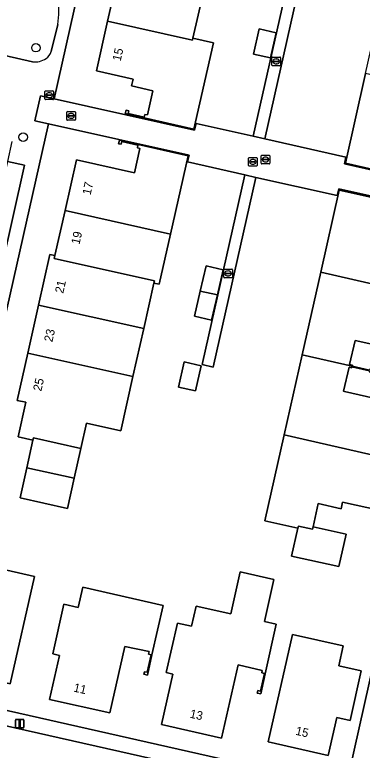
# Model space of a CAD drawing. Extents: x 161771 to 163125, y 382475 to 383179.
# Drawn here: x 162708.1 to 162748.4, y 382605.5 to 382690.8 of the extents above; entities that cross this region are included whole.
import ezdxf

# ---------------------------------------------------------------- set-up
doc = ezdxf.new("R2010")
doc.units = 0
for name, color, linetype in [('IMGEO_Boom', 7, 'Continuous'), ('IMGEO_Brandkraan', 7, 'Continuous'), ('IMGEO_Erf', 7, 'Continuous'), ('IMGEO_Groenvoorziening', 7, 'Continuous'), ('IMGEO_Kolk', 7, 'Continuous'), ('IMGEO_Lichtmast', 7, 'Continuous'), ('IMGEO_Muur', 7, 'Continuous'), ('IMGEO_Pand', 7, 'Continuous'), ('IMGEO_Pand_nummerreeks', 7, 'Continuous'), ('IMGEO_Parkeervlak_open', 7, 'Continuous'), ('IMGEO_Rijbaan_lokaal_open', 7, 'Continuous'), ('IMGEO_Rioolput', 7, 'Continuous'), ('IMGEO_Voetpad_open', 7, 'Continuous')]:
    doc.layers.add(name, color=color, linetype=linetype)

msp = doc.modelspace()

# ---------------------------------------------------------------- linework, layer by layer
at = {"layer": 'IMGEO_Boom'}
for centre in [(162710.59, 382686.995), (162709.116, 382676.614)]:
    msp.add_circle(centre, 0.489, dxfattribs=at)
at = {"layer": 'IMGEO_Brandkraan'}
for p, q in [((162711.635, 382681.052), (162711.635, 382681.904)), ((162711.71, 382681.978), (162712.562, 382681.978)), ((162712.123, 382681.758), (162712.148, 382681.758)), ((162712.636, 382681.904), (162712.636, 382681.052)), ((162712.562, 382680.978), (162711.71, 382680.978)), ((162711.894, 382681.472), (162711.894, 382681.484)), ((162712.332, 382681.435), (162711.934, 382681.435)), ((162711.937, 382681.521), (162712.335, 382681.521)), ((162712.146, 382681.198), (162712.121, 382681.198)), ((162712.378, 382681.484), (162712.378, 382681.472))]:
    msp.add_line(p, q, dxfattribs=at)
for points in [[(162711.635, 382681.052), (162711.635, 382681.904)], [(162711.71, 382681.978), (162712.562, 382681.978)], [(162712.636, 382681.904), (162712.636, 382681.052)], [(162712.562, 382680.978), (162711.71, 382680.978)]]:
    msp.add_lwpolyline(points, dxfattribs=at)
for centre, radius, start, end in [((162711.712, 382681.902), 0.0765, 91.55205, 178.44795), ((162711.712, 382681.902), 0.0765, 91.55205, 178.44795), ((162712.56, 382681.902), 0.0765, 1.55205, 88.44795), ((162712.56, 382681.902), 0.0765, 1.55205, 88.44795), ((162711.712, 382681.054), 0.0765, 181.55205, 268.44795), ((162711.712, 382681.054), 0.0765, 181.55205, 268.44795), ((162711.934, 382681.481), 0.0403, 85.87752, 175.75265), ((162711.931, 382681.471), 0.0366, 178.93798, 274.71019), ((162712.335, 382681.478), 0.043, 264.86636, 352.45326), ((162712.339, 382681.483), 0.0386, 1.73085, 96.63898), ((162712.56, 382681.054), 0.0765, 271.55205, 358.44795), ((162712.56, 382681.054), 0.0765, 271.55205, 358.44795)]:
    msp.add_arc(centre, radius, start, end, dxfattribs=at)
for centre, major_axis, ratio, start_param, end_param in [((162712.122, 382681.478), (-0.387, 0.002), 0.722429, 4.712389, 7.853982), ((162712.147, 382681.478), (-0.39, 0.002), 0.717154, 1.570796, 4.712389)]:
    msp.add_ellipse(centre, major_axis=major_axis, ratio=ratio, start_param=start_param, end_param=end_param, dxfattribs=at)
at = {"layer": 'IMGEO_Erf'}
for points in [[(162724.362, 382733.025), (162712.699, 382681.068), (162728.994, 382677.41), (162729.174, 382678.21), (162735.807, 382676.723), (162744.322, 382714.645), (162745.625, 382714.357), (162741.504, 382695.911), (162743.491, 382695.469), (162742.861, 382692.539), (162740.863, 382692.989), (162737.14, 382676.424), (162746.543, 382674.277), (162746.368, 382673.51), (162761.948, 382670.012), (162773.388, 382720.8)], [(162730.129, 382693.966), (162728.794, 382688.11), (162731.191, 382687.563), (162728.915, 382677.532), (162723.134, 382678.846), (162720.959, 382679.341), (162721.051, 382679.75), (162721.354, 382679.682), (162721.281, 382679.36), (162723.155, 382678.938), (162723.228, 382679.26), (162723.54, 382679.19), (162724.173, 382681.999), (162721.683, 382682.56), (162721.858, 382683.337), (162717.61, 382684.294), (162718.912, 382690.069), (162720.172, 382695.658)], [(162756.461, 382692.35), (162755.837, 382689.531), (162763.566, 382687.82), (162761.995, 382680.77), (162761.257, 382680.932), (162759.862, 382674.79), (162755.48, 382675.782), (162755.298, 382674.998), (162752.672, 382675.594), (162752.033, 382672.77), (162752.345, 382672.699), (162752.273, 382672.382), (162754.294, 382671.925), (162754.367, 382672.246), (162754.674, 382672.178), (162754.584, 382671.768), (162752.254, 382672.296), (162746.496, 382673.601), (162748.826, 382683.999), (162750.953, 382693.494)], [(162761.303, 382667.139), (162745.71, 382670.631), (162745.534, 382669.838), (162736.11, 382671.935), (162731.157, 382649.911), (162729.877, 382650.221), (162734.809, 382672.239), (162728.181, 382673.743), (162728.356, 382674.516), (162712.056, 382678.166), (162698.037, 382615.869), (162697.672, 382614.248)], [(162750.555, 382633.29), (162746.164, 382634.255), (162745.995, 382633.494), (162743.345, 382634.09), (162742.738, 382631.389), (162746.559, 382630.529), (162745.716, 382626.783), (162740.252, 382628.003), (162740.985, 382631.226), (162737.161, 382632.097), (162739.397, 382642.054), (162741.487, 382651.358), (162743.641, 382660.947), (162745.778, 382670.461), (162751.529, 382669.197)], [(162747.018, 382603.214), (162761.303, 382667.139)], [(162750.245, 382652.443), (162747.618, 382653.028), (162746.982, 382650.219), (162747.294, 382650.148), (162747.27, 382650.041), (162749.288, 382649.584)], [(162749.271, 382649.506), (162747.252, 382649.963), (162747.228, 382649.856), (162746.916, 382649.926), (162746.282, 382647.127), (162746.365, 382647.108), (162754.048, 382645.369)], [(162699.324, 382611.848), (162735.148, 382603.794), (162744.618, 382601.689)]]:
    msp.add_lwpolyline(points, dxfattribs=at)
for points in [[(162738.47, 382688.733), (162737.82, 382685.818), (162735.83, 382686.262), (162736.481, 382689.189)], [(162720.433, 382642.553), (162716.467, 382643.443), (162715.805, 382640.494), (162715.026, 382637.026), (162714.24, 382633.531), (162708.766, 382634.761), (162709.54, 382638.245), (162710.249, 382641.439), (162708.534, 382641.824), (162709.437, 382645.843), (162708.431, 382646.07), (162709.658, 382651.548), (162710.905, 382657.118), (162712.22, 382662.993), (162712.806, 382662.875), (162713.982, 382668.114), (162715.298, 382673.977), (162722.031, 382672.482), (162722.663, 382675.288), (162722.361, 382675.356), (162722.433, 382675.678), (162720.541, 382676.104), (162720.469, 382675.782), (162720.167, 382675.85), (162720.271, 382676.246), (162722.451, 382675.758), (162728.238, 382674.461), (162726.19, 382665.375), (162724.874, 382659.535), (162724.289, 382659.671), (162723.1, 382654.391), (162721.845, 382648.822)], [(162728.987, 382655.838), (162729.657, 382658.758), (162730.327, 382661.678), (162732.306, 382661.226), (162731.638, 382658.303), (162730.969, 382655.373)], [(162729.113, 382647.166), (162727.118, 382647.61), (162727.782, 382650.53), (162729.774, 382650.082)], [(162710.432, 382625.633), (162707.605, 382613.165), (162700.638, 382614.728), (162701.626, 382619.12), (162700.067, 382619.47), (162701.344, 382625.235), (162703.961, 382624.656), (162704.476, 382626.979)], [(162734.289, 382626.167), (162738.19, 382625.285), (162737.101, 382620.415), (162738.476, 382620.107), (162737.191, 382614.343), (162736.672, 382612.016), (162736.262, 382612.109), (162736.329, 382612.404), (162736.651, 382612.332), (162737.107, 382614.362), (162736.785, 382614.434), (162736.853, 382614.737), (162734.035, 382615.37), (162732.129, 382606.882), (162725.175, 382608.443), (162726.48, 382614.297), (162725.699, 382614.472), (162726.997, 382620.217), (162728.648, 382619.862), (162729.167, 382622.189), (162733.197, 382621.288)], [(162724.047, 382616.532), (162723.52, 382614.195), (162723.109, 382614.281), (162723.172, 382614.585), (162723.509, 382614.512), (162723.969, 382616.548), (162723.648, 382616.615), (162723.711, 382616.919), (162720.893, 382617.509), (162719.157, 382609.798), (162712.172, 382611.359), (162713.327, 382616.48), (162712.547, 382616.656), (162713.846, 382622.412), (162715.489, 382622.041), (162716.016, 382624.377), (162725.345, 382622.279)], [(162746.245, 382617.6), (162745.717, 382615.259), (162748.334, 382614.669), (162747.036, 382608.914), (162745.48, 382609.25), (162744.49, 382604.868), (162737.525, 382606.443), (162740.34, 382618.912)]]:
    msp.add_lwpolyline(points, close=True, dxfattribs=at)
at = {"layer": 'IMGEO_Groenvoorziening'}
for points in [[(162712.371, 382686.548), (162713.133, 382689.689)], [(162704.255, 382686.717), (162710.192, 382685.365)]]:
    msp.add_lwpolyline(points, dxfattribs=at)
for centre, radius, start, end in [((162704.173, 382691.171), 9.082, 350.60826, 29.06591), ((162710.975, 382686.963), 1.456, 303.35545, 343.43303), ((162710.527, 382687.45), 2.112, 260.86744, 306.24986)]:
    msp.add_arc(centre, radius, start, end, dxfattribs=at)
at = {"layer": 'IMGEO_Kolk'}
for p, q in [((162737.968, 382684.982), (162737.968, 382685.834)), ((162738.043, 382685.908), (162738.895, 382685.908)), ((162738.969, 382685.834), (162738.969, 382684.982)), ((162738.227, 382685.402), (162738.227, 382685.414)), ((162738.665, 382685.365), (162738.267, 382685.365)), ((162738.27, 382685.451), (162738.668, 382685.451)), ((162738.479, 382685.128), (162738.454, 382685.128)), ((162738.456, 382685.688), (162738.481, 382685.688)), ((162738.711, 382685.414), (162738.711, 382685.402)), ((162738.895, 382684.908), (162738.043, 382684.908)), ((162714.171, 382678.654), (162714.171, 382679.506)), ((162714.246, 382679.58), (162715.098, 382679.58)), ((162714.43, 382679.074), (162714.43, 382679.086)), ((162714.868, 382679.037), (162714.47, 382679.037)), ((162714.473, 382679.123), (162714.871, 382679.123)), ((162714.659, 382679.36), (162714.684, 382679.36)), ((162714.914, 382679.086), (162714.914, 382679.074)), ((162715.172, 382679.506), (162715.172, 382678.654)), ((162715.098, 382678.58), (162714.246, 382678.58)), ((162714.682, 382678.8), (162714.657, 382678.8)), ((162736.723, 382673.587), (162736.723, 382674.439)), ((162736.798, 382674.513), (162737.65, 382674.513)), ((162736.982, 382674.007), (162736.982, 382674.019)), ((162737.42, 382673.97), (162737.022, 382673.97)), ((162737.025, 382674.056), (162737.423, 382674.056)), ((162737.211, 382674.293), (162737.236, 382674.293)), ((162737.466, 382674.019), (162737.466, 382674.007)), ((162737.724, 382674.439), (162737.724, 382673.587)), ((162737.65, 382673.513), (162736.798, 382673.513)), ((162737.234, 382673.733), (162737.209, 382673.733)), ((162732.384, 382660.381), (162732.384, 382661.233)), ((162732.459, 382661.307), (162733.311, 382661.307)), ((162732.872, 382661.087), (162732.897, 382661.087)), ((162733.385, 382661.233), (162733.385, 382660.381)), ((162733.311, 382660.307), (162732.459, 382660.307)), ((162732.643, 382660.801), (162732.643, 382660.813)), ((162733.081, 382660.764), (162732.683, 382660.764)), ((162732.686, 382660.85), (162733.084, 382660.85)), ((162732.895, 382660.527), (162732.87, 382660.527)), ((162733.127, 382660.813), (162733.127, 382660.801))]:
    msp.add_line(p, q, dxfattribs=at)
for points in [[(162737.968, 382684.982), (162737.968, 382685.834)], [(162738.043, 382685.908), (162738.895, 382685.908)], [(162738.969, 382685.834), (162738.969, 382684.982)], [(162738.895, 382684.908), (162738.043, 382684.908)], [(162714.171, 382678.654), (162714.171, 382679.506)], [(162714.246, 382679.58), (162715.098, 382679.58)], [(162715.172, 382679.506), (162715.172, 382678.654)], [(162715.098, 382678.58), (162714.246, 382678.58)], [(162736.723, 382673.587), (162736.723, 382674.439)], [(162736.798, 382674.513), (162737.65, 382674.513)], [(162737.724, 382674.439), (162737.724, 382673.587)], [(162737.65, 382673.513), (162736.798, 382673.513)], [(162732.384, 382660.381), (162732.384, 382661.233)], [(162732.459, 382661.307), (162733.311, 382661.307)], [(162733.385, 382661.233), (162733.385, 382660.381)], [(162733.311, 382660.307), (162732.459, 382660.307)]]:
    msp.add_lwpolyline(points, dxfattribs=at)
for centre, radius, start, end in [((162738.045, 382685.832), 0.0765, 91.55205, 178.44795), ((162738.045, 382685.832), 0.0765, 91.55205, 178.44795), ((162738.893, 382685.832), 0.0765, 1.55205, 88.44795), ((162738.893, 382685.832), 0.0765, 1.55205, 88.44795), ((162738.045, 382684.984), 0.0765, 181.55205, 268.44795), ((162738.045, 382684.984), 0.0765, 181.55205, 268.44795), ((162738.267, 382685.411), 0.0403, 85.87752, 175.75265), ((162738.264, 382685.401), 0.0366, 178.93798, 274.71019), ((162738.668, 382685.408), 0.043, 264.86636, 352.45326), ((162738.672, 382685.413), 0.0386, 1.73085, 96.63898), ((162738.893, 382684.984), 0.0765, 271.55205, 358.44795), ((162738.893, 382684.984), 0.0765, 271.55205, 358.44795), ((162714.248, 382679.504), 0.0765, 91.55205, 178.44795), ((162714.248, 382679.504), 0.0765, 91.55205, 178.44795), ((162714.47, 382679.083), 0.0403, 85.87752, 175.75265), ((162714.467, 382679.073), 0.0366, 178.93798, 274.71019), ((162714.871, 382679.08), 0.043, 264.86636, 352.45326), ((162714.875, 382679.085), 0.0386, 1.73085, 96.63898), ((162715.096, 382679.504), 0.0765, 1.55205, 88.44795), ((162715.096, 382679.504), 0.0765, 1.55205, 88.44795), ((162714.248, 382678.656), 0.0765, 181.55205, 268.44795), ((162714.248, 382678.656), 0.0765, 181.55205, 268.44795), ((162715.096, 382678.656), 0.0765, 271.55205, 358.44795), ((162715.096, 382678.656), 0.0765, 271.55205, 358.44795), ((162736.8, 382674.437), 0.0765, 91.55205, 178.44795), ((162736.8, 382674.437), 0.0765, 91.55205, 178.44795), ((162737.022, 382674.016), 0.0403, 85.87752, 175.75265), ((162737.019, 382674.006), 0.0366, 178.93798, 274.71019), ((162737.423, 382674.013), 0.043, 264.86636, 352.45326), ((162737.427, 382674.018), 0.0386, 1.73085, 96.63898), ((162737.648, 382674.437), 0.0765, 1.55205, 88.44795), ((162737.648, 382674.437), 0.0765, 1.55205, 88.44795), ((162736.8, 382673.589), 0.0765, 181.55205, 268.44795), ((162736.8, 382673.589), 0.0765, 181.55205, 268.44795), ((162737.648, 382673.589), 0.0765, 271.55205, 358.44795), ((162737.648, 382673.589), 0.0765, 271.55205, 358.44795), ((162732.461, 382661.231), 0.0765, 91.55205, 178.44795), ((162732.461, 382661.231), 0.0765, 91.55205, 178.44795), ((162733.309, 382661.231), 0.0765, 1.55205, 88.44795), ((162733.309, 382661.231), 0.0765, 1.55205, 88.44795), ((162732.461, 382660.383), 0.0765, 181.55205, 268.44795), ((162732.461, 382660.383), 0.0765, 181.55205, 268.44795), ((162732.683, 382660.81), 0.0403, 85.87752, 175.75265), ((162732.68, 382660.8), 0.0366, 178.93798, 274.71019), ((162733.084, 382660.807), 0.043, 264.86636, 352.45326), ((162733.088, 382660.812), 0.0386, 1.73085, 96.63898), ((162733.309, 382660.383), 0.0765, 271.55205, 358.44795), ((162733.309, 382660.383), 0.0765, 271.55205, 358.44795)]:
    msp.add_arc(centre, radius, start, end, dxfattribs=at)
for centre, major_axis, ratio, start_param, end_param in [((162738.455, 382685.408), (-0.387, 0.002), 0.722429, 4.712389, 7.853982), ((162738.48, 382685.408), (-0.39, 0.002), 0.717154, 1.570796, 4.712389), ((162714.658, 382679.08), (-0.387, 0.002), 0.722429, 4.712389, 7.853982), ((162714.683, 382679.08), (-0.39, 0.002), 0.717154, 1.570796, 4.712389), ((162737.21, 382674.013), (-0.387, 0.002), 0.722429, 4.712389, 7.853982), ((162737.235, 382674.013), (-0.39, 0.002), 0.717154, 1.570796, 4.712389), ((162732.871, 382660.807), (-0.387, 0.002), 0.722429, 4.712389, 7.853982), ((162732.896, 382660.807), (-0.39, 0.002), 0.717154, 1.570796, 4.712389)]:
    msp.add_ellipse(centre, major_axis=major_axis, ratio=ratio, start_param=start_param, end_param=end_param, dxfattribs=at)
at = {"layer": 'IMGEO_Lichtmast'}
for p, q in [((162708.315, 382609.053), (162709.105, 382609.053)), ((162709.105, 382609.053), (162708.315, 382609.053)), ((162708.215, 382608.153), (162708.215, 382608.953)), ((162708.215, 382608.953), (162708.215, 382608.153)), ((162709.205, 382608.953), (162709.205, 382608.153)), ((162709.205, 382608.153), (162709.205, 382608.953)), ((162709.105, 382608.053), (162708.315, 382608.053)), ((162708.315, 382608.053), (162709.105, 382608.053))]:
    msp.add_line(p, q, dxfattribs=at)
msp.add_lwpolyline([(162708.635, 382608.928), (162708.785, 382608.928), (162708.785, 382608.178), (162708.635, 382608.178), (162708.635, 382608.928)], dxfattribs=at)
for centre, start, end in [((162708.315, 382608.953), 90, 180), ((162708.315, 382608.953), 90, 180), ((162709.105, 382608.953), 0, 90), ((162709.105, 382608.953), 360, 90), ((162708.315, 382608.153), 180, 270), ((162708.315, 382608.153), 180, 270), ((162709.105, 382608.153), 270, 0), ((162709.105, 382608.153), 270, 0)]:
    msp.add_arc(centre, 0.1, start, end, dxfattribs=at)
at = {"layer": 'IMGEO_Muur'}
for points in [[(162721.354, 382679.682), (162721.051, 382679.75), (162720.959, 382679.341), (162723.134, 382678.846), (162723.155, 382678.938), (162721.281, 382679.36)], [(162722.433, 382675.678), (162722.451, 382675.758), (162720.271, 382676.246), (162720.167, 382675.85), (162720.469, 382675.782), (162720.541, 382676.104)], [(162749.607, 382649.625), (162749.313, 382649.692), (162749.288, 382649.584), (162747.27, 382650.041), (162747.252, 382649.963), (162749.271, 382649.506), (162749.247, 382649.398), (162749.538, 382649.332)], [(162724.047, 382616.532), (162723.969, 382616.548), (162723.509, 382614.512), (162723.172, 382614.585), (162723.109, 382614.281), (162723.52, 382614.195)], [(162737.191, 382614.343), (162737.107, 382614.362), (162736.651, 382612.332), (162736.329, 382612.404), (162736.262, 382612.109), (162736.672, 382612.016)]]:
    msp.add_lwpolyline(points, close=True, dxfattribs=at)
at = {"layer": 'IMGEO_Pand'}
for points in [[(162730.129, 382693.966), (162729.542, 382694.1), (162729.472, 382693.795), (162720.221, 382695.877), (162720.172, 382695.658), (162718.912, 382690.069), (162728.737, 382687.859), (162728.794, 382688.11)], [(162731.191, 382687.563), (162728.794, 382688.11), (162728.737, 382687.859), (162718.912, 382690.069), (162717.61, 382684.294), (162721.858, 382683.337), (162721.683, 382682.56), (162724.173, 382681.999), (162723.54, 382679.19), (162723.228, 382679.26), (162723.155, 382678.938), (162723.134, 382678.846), (162728.915, 382677.532)], [(162738.47, 382688.733), (162736.481, 382689.189), (162735.83, 382686.262), (162737.82, 382685.818)], [(162761.257, 382680.932), (162761.317, 382681.195), (162748.826, 382683.999), (162746.496, 382673.601), (162752.254, 382672.296), (162752.273, 382672.382), (162752.345, 382672.699), (162752.033, 382672.77), (162752.672, 382675.594), (162755.298, 382674.998), (162755.48, 382675.782), (162759.862, 382674.79)], [(162728.238, 382674.461), (162722.451, 382675.758), (162722.433, 382675.678), (162722.361, 382675.356), (162722.663, 382675.288), (162722.031, 382672.482), (162715.298, 382673.977), (162713.982, 382668.114), (162726.19, 382665.375)], [(162758.286, 382664.309), (162750.506, 382666.052), (162751.137, 382668.865), (162751.439, 382668.797), (162751.511, 382669.119), (162751.529, 382669.197), (162745.778, 382670.461), (162743.641, 382660.947), (162756.134, 382658.103), (162756.087, 382657.896), (162756.81, 382657.722)], [(162726.19, 382665.375), (162713.982, 382668.114), (162712.806, 382662.875), (162712.729, 382662.536), (162724.344, 382659.924), (162724.289, 382659.671), (162724.874, 382659.535)], [(162724.289, 382659.671), (162724.344, 382659.924), (162712.729, 382662.536), (162712.806, 382662.875), (162712.22, 382662.993), (162710.905, 382657.118), (162723.1, 382654.391)], [(162730.327, 382661.678), (162729.657, 382658.758), (162731.638, 382658.303), (162732.306, 382661.226)], [(162756.087, 382657.896), (162756.134, 382658.103), (162743.641, 382660.947), (162741.487, 382651.358), (162747.27, 382650.041), (162747.294, 382650.148), (162746.982, 382650.219), (162747.618, 382653.028), (162750.245, 382652.443), (162750.42, 382653.22), (162754.806, 382652.236)], [(162731.638, 382658.303), (162729.657, 382658.758), (162728.987, 382655.838), (162730.969, 382655.373)], [(162723.1, 382654.391), (162710.905, 382657.118), (162709.658, 382651.548), (162721.845, 382648.822)], [(162721.845, 382648.822), (162709.658, 382651.548), (162708.431, 382646.07), (162709.437, 382645.843), (162708.534, 382641.824), (162710.249, 382641.439), (162710.313, 382641.728), (162715.805, 382640.494), (162716.467, 382643.443), (162720.433, 382642.553)], [(162754.048, 382645.369), (162746.365, 382647.108), (162746.282, 382647.127), (162746.916, 382649.926), (162747.228, 382649.856), (162747.252, 382649.963), (162747.27, 382650.041), (162741.487, 382651.358), (162739.397, 382642.054), (162751.9, 382639.207), (162751.841, 382638.947), (162752.564, 382638.784)], [(162727.118, 382647.61), (162729.113, 382647.166), (162729.774, 382650.082), (162727.782, 382650.53)], [(162715.805, 382640.494), (162710.313, 382641.728), (162710.249, 382641.439), (162709.54, 382638.245), (162715.026, 382637.026)], [(162746.164, 382634.255), (162750.555, 382633.29), (162751.841, 382638.947), (162751.9, 382639.207), (162739.397, 382642.054), (162737.161, 382632.097), (162740.985, 382631.226), (162741.043, 382631.481), (162742.675, 382631.109), (162742.738, 382631.389), (162743.345, 382634.09), (162745.995, 382633.494)], [(162715.026, 382637.026), (162709.54, 382638.245), (162708.766, 382634.761), (162714.24, 382633.531)], [(162746.559, 382630.529), (162742.738, 382631.389), (162742.675, 382631.109), (162741.043, 382631.481), (162740.985, 382631.226), (162740.252, 382628.003), (162745.716, 382626.783)], [(162710.432, 382625.633), (162704.476, 382626.979), (162703.961, 382624.656), (162701.344, 382625.235), (162700.067, 382619.47), (162701.626, 382619.12), (162700.638, 382614.728), (162707.605, 382613.165)], [(162734.035, 382615.37), (162736.853, 382614.737), (162736.785, 382614.434), (162737.107, 382614.362), (162737.191, 382614.343), (162738.476, 382620.107), (162737.101, 382620.415), (162738.19, 382625.285), (162734.289, 382626.167), (162733.197, 382621.288), (162729.167, 382622.189), (162728.648, 382619.862), (162726.997, 382620.217), (162725.699, 382614.472), (162726.48, 382614.297), (162725.175, 382608.443), (162732.129, 382606.882)], [(162723.711, 382616.919), (162723.648, 382616.615), (162723.969, 382616.548), (162724.047, 382616.532), (162725.345, 382622.279), (162716.016, 382624.377), (162715.489, 382622.041), (162713.846, 382622.412), (162712.547, 382616.656), (162713.327, 382616.48), (162712.172, 382611.359), (162719.157, 382609.798), (162720.893, 382617.509)], [(162748.334, 382614.669), (162745.717, 382615.259), (162746.245, 382617.6), (162740.34, 382618.912), (162737.525, 382606.443), (162744.49, 382604.868), (162745.48, 382609.25), (162747.036, 382608.914)]]:
    msp.add_lwpolyline(points, close=True, dxfattribs=at)
at = {"layer": 'IMGEO_Parkeervlak_open'}
msp.add_lwpolyline([(162707.299, 382673.793), (162702.006, 382650.214), (162703.97, 382649.758), (162709.286, 382673.345)], close=True, dxfattribs=at)
at = {"layer": 'IMGEO_Rijbaan_lokaal_open'}
msp.add_lwpolyline([(162737.14, 382676.424), (162735.807, 382676.723), (162729.174, 382678.21), (162728.994, 382677.41), (162712.699, 382681.068), (162711.128, 382681.421), (162710.466, 382678.522), (162712.056, 382678.166), (162728.356, 382674.516), (162728.181, 382673.743), (162734.809, 382672.239), (162736.11, 382671.935), (162745.534, 382669.838), (162745.71, 382670.631), (162761.303, 382667.139), (162762.893, 382666.783), (162763.517, 382669.659), (162761.948, 382670.012), (162746.368, 382673.51), (162746.543, 382674.277)], close=True, dxfattribs=at)
msp.add_lwpolyline([(162744.564, 382599.889), (162734.913, 382602.051), (162698.683, 382610.206)], dxfattribs=at)
at = {"layer": 'IMGEO_Rioolput'}
for p, q in [((162735.255, 382673.324), (162735.255, 382674.176)), ((162735.33, 382674.25), (162736.182, 382674.25)), ((162735.743, 382674.03), (162735.768, 382674.03)), ((162736.256, 382674.176), (162736.256, 382673.324)), ((162736.182, 382673.25), (162735.33, 382673.25)), ((162735.514, 382673.744), (162735.514, 382673.756)), ((162735.952, 382673.707), (162735.554, 382673.707)), ((162735.557, 382673.793), (162735.955, 382673.793)), ((162735.766, 382673.47), (162735.741, 382673.47)), ((162735.998, 382673.756), (162735.998, 382673.744))]:
    msp.add_line(p, q, dxfattribs=at)
for points in [[(162735.255, 382673.324), (162735.255, 382674.176)], [(162735.33, 382674.25), (162736.182, 382674.25)], [(162736.256, 382674.176), (162736.256, 382673.324)], [(162736.182, 382673.25), (162735.33, 382673.25)]]:
    msp.add_lwpolyline(points, dxfattribs=at)
for centre, radius, start, end in [((162735.332, 382674.174), 0.0765, 91.55205, 178.44795), ((162735.332, 382674.174), 0.0765, 91.55205, 178.44795), ((162736.18, 382674.174), 0.0765, 1.55205, 88.44795), ((162736.18, 382674.174), 0.0765, 1.55205, 88.44795), ((162735.332, 382673.326), 0.0765, 181.55205, 268.44795), ((162735.332, 382673.326), 0.0765, 181.55205, 268.44795), ((162735.554, 382673.753), 0.0403, 85.87752, 175.75265), ((162735.551, 382673.743), 0.0366, 178.93798, 274.71019), ((162735.955, 382673.75), 0.043, 264.86636, 352.45326), ((162735.959, 382673.755), 0.0386, 1.73085, 96.63898), ((162736.18, 382673.326), 0.0765, 271.55205, 358.44795), ((162736.18, 382673.326), 0.0765, 271.55205, 358.44795)]:
    msp.add_arc(centre, radius, start, end, dxfattribs=at)
for centre, major_axis, ratio, start_param, end_param in [((162735.742, 382673.75), (-0.387, 0.002), 0.722429, 4.712389, 7.853982), ((162735.767, 382673.75), (-0.39, 0.002), 0.717154, 1.570796, 4.712389)]:
    msp.add_ellipse(centre, major_axis=major_axis, ratio=ratio, start_param=start_param, end_param=end_param, dxfattribs=at)
at = {"layer": 'IMGEO_Voetpad_open'}
for points in [[(162712.056, 382678.166), (162710.466, 382678.522), (162711.128, 382681.421), (162712.699, 382681.068), (162724.362, 382733.025)], [(162767.248, 382685.464), (162769.201, 382685.018), (162771.179, 382693.792), (162769.19, 382694.228), (162771.837, 382705.982), (162773.827, 382705.542), (162775.363, 382712.356), (162773.374, 382712.81), (162774.699, 382718.68), (162776.687, 382718.23), (162777.112, 382720.115), (162777.37, 382721.321), (162773.653, 382722.008), (162773.388, 382720.8), (162761.948, 382670.012), (162763.517, 382669.659), (162762.893, 382666.783), (162761.303, 382667.139), (162747.018, 382603.214)], [(162713.133, 382689.689), (162712.371, 382686.548)], [(162710.192, 382685.365), (162704.255, 382686.717)], [(162707.815, 382676.091), (162707.299, 382673.793), (162709.286, 382673.345), (162703.97, 382649.758), (162702.006, 382650.214), (162698.882, 382636.297), (162700.827, 382635.884), (162696.914, 382618.279), (162694.939, 382618.734), (162694.482, 382616.696), (162698.037, 382615.869), (162712.056, 382678.166)], [(162744.618, 382601.689), (162735.148, 382603.794), (162699.324, 382611.848)], [(162698.683, 382610.206), (162734.913, 382602.051), (162744.564, 382599.889)]]:
    msp.add_lwpolyline(points, dxfattribs=at)
for points in [[(162741.504, 382695.911), (162745.625, 382714.357), (162744.322, 382714.645), (162735.807, 382676.723), (162737.14, 382676.424), (162740.863, 382692.989)], [(162736.11, 382671.935), (162734.809, 382672.239), (162729.877, 382650.221), (162731.157, 382649.911)]]:
    msp.add_lwpolyline(points, close=True, dxfattribs=at)
for centre, radius, start, end in [((162704.173, 382691.171), 9.082, 350.60826, 29.06591), ((162710.975, 382686.963), 1.456, 303.35545, 343.43303), ((162710.527, 382687.45), 2.112, 260.86744, 306.24986)]:
    msp.add_arc(centre, radius, start, end, dxfattribs=at)

# ---------------------------------------------------------------- texts
at = {"layer": 'IMGEO_Pand_nummerreeks'}
for s, rotation, p in [('15', 77.29774, (162720.416, 382685.369)), ('17', 77.3493, (162716.931, 382669.841)), ('19', 77.3493, (162715.642, 382664.097)), ('21', 77.37795, (162713.76, 382658.427)), ('23', 77.38368, (162712.495, 382652.776)), ('25', 77.37222, (162711.216, 382647.067)), ('11', 347.40066, (162714.89, 382612.289)), ('13', 347.34909, (162728.378, 382609.262)), ('15', 347.25742, (162740.641, 382607.276))]:
    msp.add_text(s, height=1, rotation=rotation, dxfattribs=at).set_placement(p)

doc.saveas('drawing.dxf')
